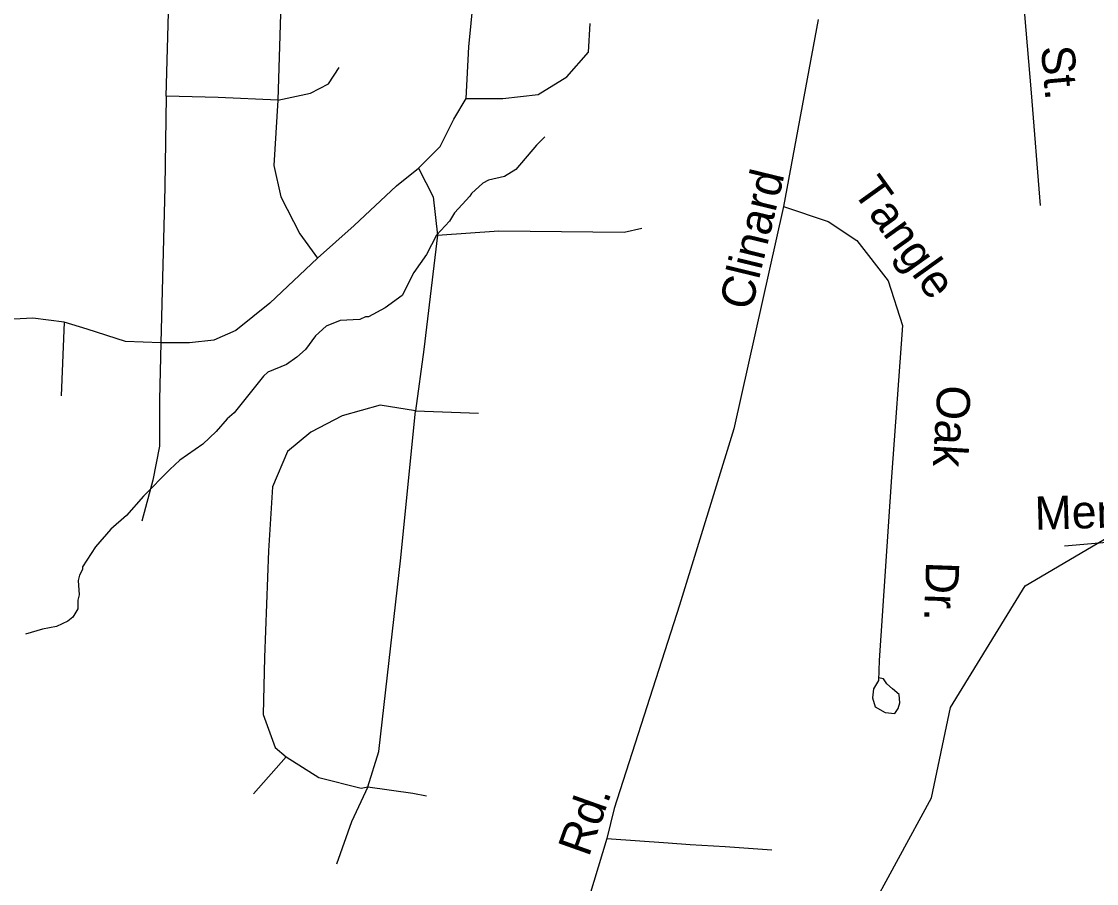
# Model space of a CAD drawing. Extents: x 1547597 to 1699558, y 810033 to 920809.
# Drawn here: x 1586237 to 1589306, y 825864 to 828324 of the extents above; entities that cross this region are included whole.
import ezdxf

# ---------------------------------------------------------------- set-up
doc = ezdxf.new("R2010")
doc.units = 0
for name, color, linetype in [('Exist Hydrographic Misc Water Feature', 7, 'Continuous'), ('Exist Road Non-System Type 51', 7, 'Continuous'), ('Exist Road Non-System Type 51 Label', 7, 'Continuous')]:
    doc.layers.add(name, color=color, linetype=linetype)

msp = doc.modelspace()

# ---------------------------------------------------------------- linework, layer by layer
at = {"layer": 'Exist Hydrographic Misc Water Feature'}
for points in [[(1587730.8, 827994.6), (1587706.5, 827970.9), (1587647.7, 827901.7), (1587615.6, 827882.1), (1587569.4, 827870.7), (1587553.3, 827862.9), (1587520.9, 827833.3), (1587516.8, 827825.4), (1587472.3, 827778), (1587458, 827754.1), (1587421.6, 827714.6), (1587392.9, 827659), (1587356.3, 827607.5), (1587323.6, 827541.9), (1587275.2, 827506.5), (1587226.9, 827481.2), (1587218.9, 827481.3), (1587202.8, 827473.5), (1587146.7, 827470.2), (1587106.5, 827454.7), (1587076.3, 827427.1), (1587047.8, 827387.5), (1587022.2, 827366.2), (1586993, 827345.2), (1586939.8, 827323.1), (1586927.1, 827312), (1586843.8, 827207.1), (1586823.4, 827189.7), (1586792.8, 827153.5), (1586754.5, 827117.5), (1586688.4, 827071.7), (1586660.4, 827045.5), (1586585.1, 826969.6), (1586536.3, 826914.1), (1586491.8, 826874.7), (1586448.2, 826824.8), (1586410.6, 826767.8), (1586410.5, 826759.8), (1586402.3, 826743.9), (1586398.1, 826728), (1586401.6, 826687.9), (1586397.4, 826672), (1586397.1, 826648), (1586382.9, 826624.2), (1586368.7, 826612.4), (1586336.5, 826596.8), (1586296.5, 826589.3), (1586248, 826575.6)], [(1588265.6, 824215.6), (1588275.6, 824366.4), (1588398.5, 824770.9), (1588406.5, 825332.1), (1588449.6, 825446.1), (1588551.6, 825588.5), (1588834.6, 826108), (1588888.6, 826366.2), (1589101.6, 826713.1), (1589404.5, 826890.8), (1589801.6, 827220.9), (1589803.6, 827362), (1589887.6, 827458.8), (1590072.6, 827540.4), (1590283.6, 827729.8)]]:
    msp.add_lwpolyline(points, dxfattribs=at)
at = {"layer": 'Exist Road Non-System Type 51'}
for points in [[(1586649.8, 828111.4), (1586657.5, 828383.1), (1586645.9, 828546.6), (1586649.7, 828659.5), (1586669.2, 828776.3), (1586688.6, 828889.2), (1586735.3, 828982.7)], [(1586972.7, 828605.9), (1586976.5, 828376.2), (1586968.8, 828099.7)], [(1589088.2, 828478.8), (1589118.8, 828120.1)], [(1587505.6, 828103.9), (1587513.4, 828251.8), (1587532.8, 828446.3)], [(1588510.6, 828330.1), (1588411.8, 827795.7)], [(1587505.6, 828103.9), (1587610.7, 828103.9), (1587711.8, 828115.6), (1587793.5, 828166.2), (1587855.7, 828236.3), (1587859.6, 828318)], [(1586968.8, 828099.7), (1587062.1, 828119.2), (1587112.7, 828146.5), (1587143.8, 828193.2)], [(1586649.8, 828111.4), (1586645.9, 827850.8), (1586634.2, 827406.9)], [(1586968.8, 828099.7), (1586797.6, 828107.5), (1586649.8, 828111.4)], [(1589118.8, 828120.1), (1589144.7, 827799.3)], [(1586968.8, 828099.7), (1586957.1, 827913.1), (1586976.6, 827823.5), (1587031, 827718.4), (1587081.6, 827648.3)], [(1587369.5, 827905.3), (1587431.7, 827967.6), (1587470.6, 828045.5), (1587505.6, 828103.9)], [(1587081.6, 827648.3), (1587186.6, 827741.8), (1587307.2, 827854.7), (1587369.5, 827905.3)], [(1587369.5, 827905.3), (1587412.3, 827823.5), (1587423.9, 827714.5)], [(1588411.8, 827795.7), (1588270.4, 827161.1), (1588115.1, 826658.4), (1587928.9, 826078), (1587907.8, 825992.1)], [(1588411.8, 827795.7), (1588539.1, 827753.5), (1588621.6, 827699.3), (1588711.2, 827583.7), (1588751.3, 827456.3), (1588720.6, 827024.5), (1588685.4, 826499.8), (1588683, 826443.2)], [(1587423.9, 827714.5), (1587385, 827387.5), (1587361.7, 827212.3)], [(1587423.9, 827714.5), (1587599, 827726.2), (1587956.9, 827722.3), (1588007.5, 827734)], [(1587081.6, 827648.3), (1586945.5, 827519.9), (1586848.2, 827442), (1586786, 827414.7), (1586715.9, 827406.9), (1586634.2, 827406.9)], [(1586358, 827465.4), (1586268.6, 827477), (1586124.6, 827469.2)], [(1586358, 827465.4), (1586350.3, 827255.1)], [(1586634.2, 827406.9), (1586533.1, 827410.8), (1586424.2, 827445.9), (1586358, 827465.4)], [(1586634.2, 827406.9), (1586630.8, 827244.1), (1586630.8, 827111.7), (1586611.4, 827014.4), (1586580.2, 826897.6)], [(1587361.7, 827212.3), (1587260.7, 827229.3), (1587151.8, 827198.1), (1587062.3, 827151.4), (1586996.2, 827096.9), (1586953.4, 826995.7), (1586941.7, 826812.7), (1586930.1, 826509), (1586926.2, 826345.5), (1586961.2, 826252), (1586992.3, 826224.8)], [(1587225.7, 826139.1), (1587256.8, 826240.3), (1587319.1, 826793.2), (1587361.7, 827212.3)], [(1587361.7, 827212.3), (1587540.8, 827205.9)], [(1589862.5, 826842.5), (1589676.6, 826853.4), (1589466, 826848), (1589214.5, 826826.1)], [(1588683, 826443.2), (1588668.9, 826419.6), (1588666.5, 826393.7), (1588673.6, 826367.7), (1588701.9, 826351.2), (1588730.2, 826348.8), (1588739.6, 826363), (1588744.3, 826379.5), (1588742, 826403.1), (1588723.1, 826419.6), (1588706.6, 826433.8), (1588697.2, 826447.9), (1588683, 826450.3)], [(1586992.3, 826224.8), (1586899, 826119.6)], [(1586992.3, 826224.8), (1587085.7, 826166.4), (1587206.3, 826135.2), (1587225.7, 826139.1)], [(1587225.7, 826139.1), (1587179.1, 826039.3), (1587136.3, 825918.6)], [(1587225.7, 826139.1), (1587354.2, 826121.1), (1587393.1, 826113.3)], [(1587907.8, 825992.1), (1587808.8, 825664.2), (1587726.3, 825513.2), (1587580.1, 825260.7), (1587427.5, 824955.5), (1587333.2, 824804.5), (1587274.3, 824721.9), (1587243.6, 824646.4)], [(1587907.8, 825992.1), (1588082.3, 825979.7), (1588145.1, 825974.9), (1588245.2, 825969.3), (1588378.7, 825959.8)]]:
    msp.add_lwpolyline(points, dxfattribs=at)

# ---------------------------------------------------------------- texts
at = {"layer": 'Exist Road Non-System Type 51 Label'}
for s, rotation, p in [('St.', 275.0868, (1589146.7, 828251.8)), ('Clinard', 76.3158, (1588320, 827496.1)), ('Tangle', 305.6128, (1588607.4, 827839.5)), ('Oak', 266.5901, (1588852.3, 827287.8)), ('Mendelssohn', 1.7859, (1589130.5, 826872.8)), ('Dr.', 267.9997, (1588819.1, 826783.3)), ('Rd.', 70.4546, (1587855.7, 825936.8))]:
    msp.add_text(s, height=95, rotation=rotation, dxfattribs=at).set_placement(p)

doc.saveas('drawing.dxf')
